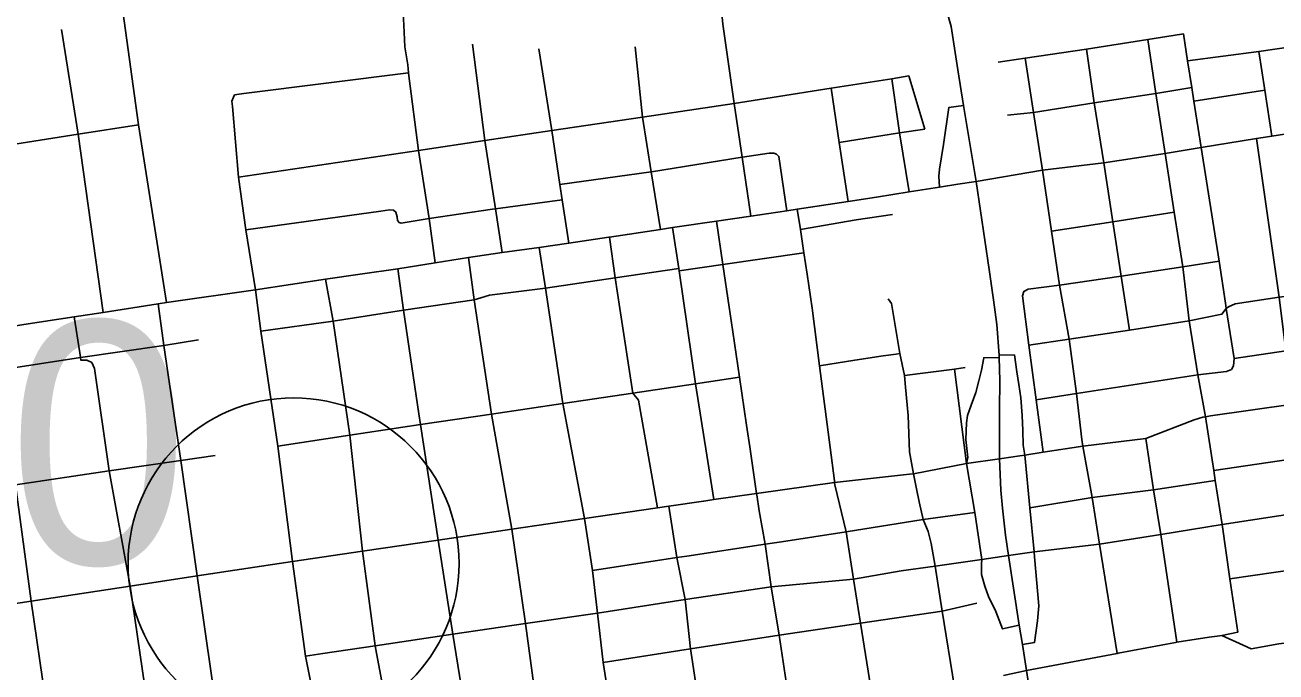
# Model space of a CAD drawing. Extents: x 1659811 to 1934326, y 644115 to 934867.
# Drawn here: x 1818761 to 1824430, y 712074 to 715005 of the extents above; entities that cross this region are included whole.
import ezdxf

# ---------------------------------------------------------------- set-up
doc = ezdxf.new("R2010")
doc.units = 0
for name, color, linetype in [('Default', 7, 'Continuous'), ('GM_X_City_Street', 7, 'Continuous'), ('GM_X_Interchange_Ramps', 7, 'Continuous'), ('GM_X_State_Route', 7, 'Continuous'), ('GM_X_US_Route', 7, 'Continuous')]:
    doc.layers.add(name, color=color, linetype=linetype)

msp = doc.modelspace()

# ---------------------------------------------------------------- linework, layer by layer
at = {"layer": 'Default'}
msp.add_circle((1819978.3, 712566), 750, dxfattribs=at)
at = {"layer": 'GM_X_City_Street'}
for points in [[(1820479.2, 714972.6), (1820477, 715032.6), (1820484.4, 715189.7), (1820504.7, 715446.1)], [(1819402.8, 713748.6), (1819276, 714552.7), (1819204.1, 715068.6), (1819201.3, 715171.1)], [(1822050.9, 714139.4), (1822010.7, 714406.1), (1821975.3, 714649.1), (1821922.8, 715009.3), (1821911.7, 715135)], [(1819115.8, 713702.7), (1819002.6, 714510), (1818925.8, 714984.6)], [(1820619.4, 713928), (1820592.1, 714128.5), (1820544.4, 714437.2), (1820501, 714775.2), (1820499.7, 714788), (1820496.2, 714825.4), (1820481.7, 714906), (1820479.2, 714972.6)], [(1823171.8, 714836.2), (1823293.5, 714854.8), (1823571.5, 714896.4), (1823849.6, 714940.2), (1823964.8, 714957.7), (1824010.6, 714965)], [(1823927.7, 714423.8), (1823886.1, 714694.6), (1823849.6, 714940.2)], [(1824090.7, 714450.4), (1824058, 714660.6), (1824048.4, 714721.4), (1824029.2, 714843), (1824010.6, 714965)], [(1824029.2, 714843), (1824351.8, 714885), (1824632.4, 714926.6), (1824647.6, 714922.5)], [(1820923, 713975.2), (1820892.7, 714172.7), (1820845.6, 714482.2), (1820789.2, 714918.5)], [(1821225.8, 714017), (1821195.1, 714213.9), (1821185, 714282.1), (1821148.5, 714527), (1821089.5, 714897.1)], [(1821640.4, 714079.2), (1821598.9, 714340.6), (1821560, 714587), (1821526.9, 714906.3)], [(1823650.4, 714381.2), (1823606, 714652.1), (1823571.5, 714896.4)], [(1824411.3, 714501.6), (1824379, 714709.4), (1824351.8, 714885)], [(1823372.3, 714347.6), (1823331.6, 714608.5), (1823293.5, 714854.8)], [(1819706.4, 714678.4), (1819710.7, 714688.3), (1819753, 714695.3), (1820499.7, 714788)], [(1819728.8, 714315.6), (1820544.4, 714437.2), (1820845.6, 714482.2), (1821148.5, 714527), (1821560, 714587), (1821975.3, 714649.1), (1822147.6, 714676.4), (1822413.7, 714718.5), (1822688.7, 714762), (1822766.8, 714775.1)], [(1822768.1, 714249), (1822723.6, 714517.3), (1822688.7, 714762)], [(1822839.2, 714534), (1822766.8, 714775.1)], [(1822492.2, 714205.8), (1822451.2, 714473.4), (1822413.7, 714718.5)], [(1823213.2, 714597.3), (1823331.6, 714608.5), (1823606, 714652.1), (1823886.1, 714694.6), (1824048.4, 714721.4)], [(1824058, 714660.6), (1824379, 714709.4)], [(1819805, 713805.8), (1819762.2, 714077.7), (1819728.8, 714315.6), (1819701.4, 714636.4), (1819698, 714660.6), (1819706.4, 714678.4)], [(1817516.9, 714278.1), (1818269.4, 714395.6), (1818627.6, 714451.5), (1819002.6, 714510), (1819276, 714552.7)], [(1822451.2, 714473.4), (1822723.6, 714517.3), (1822839.2, 714534)], [(1824570.8, 712801.2), (1824538.5, 713045.1), (1824506.8, 713286.8), (1824475.1, 713528.5), (1824445.3, 713772.6), (1824342.2, 714490.4)], [(1822013, 714406.4), (1822133.3, 714425.1), (1822153.9, 714425), (1822167.4, 714419.3)], [(1822212.8, 714163.8), (1822177.3, 714409.8), (1822167.4, 714419.3)], [(1824184.9, 712239.4), (1824257.8, 712255), (1824221.3, 712496.3), (1824186.6, 712742.9), (1824154.8, 712941.6), (1824148, 712987.5), (1824110.9, 713230.9), (1824076.7, 713419.7), (1824036.1, 713664.3), (1824007.5, 713910.4), (1823968.6, 714156.6), (1823927.7, 714423.8)], [(1824201.2, 713745.8), (1824172.3, 713934.8), (1824090.7, 714450.4)], [(1821599.5, 714340.7), (1822010.7, 714406.1), (1822013, 714406.4)], [(1823766.8, 713623), (1823728.1, 713867.2), (1823690.7, 714114), (1823650.4, 714381.2)], [(1821185, 714282.1), (1821598.9, 714340.6), (1821599.5, 714340.7)], [(1823550.9, 713128.2), (1823525.7, 713336.4), (1823492.4, 713582.7), (1823449.9, 713827), (1823413.4, 714070.7), (1823372.3, 714347.6)], [(1820879.5, 714170.7), (1820892.7, 714172.7), (1821195.1, 714213.9)], [(1819762.2, 714077.7), (1820373.3, 714162.4), (1820413.6, 714167.4), (1820430.5, 714166.6), (1820441.9, 714157.9), (1820446.9, 714136.7), (1820448.8, 714119.8), (1820456, 714110.3), (1820466.4, 714108.1), (1820592.1, 714128.5), (1820879.5, 714170.7)], [(1822429.1, 712940.9), (1822409.7, 713091.3), (1822362, 713461.3), (1822328.4, 713721.8), (1822305.1, 713876.2), (1822290.4, 713973.3), (1822274.9, 714078.3), (1822260.8, 714171)], [(1822274.9, 714078.3), (1822528.1, 714122), (1822691.9, 714147.2)], [(1823413.4, 714070.7), (1823690.7, 714114), (1823968.6, 714156.6)], [(1821882, 712855), (1821851.6, 713056.2), (1821798.9, 713379.5), (1821725.7, 713891.3), (1821724, 713901.9), (1821696.1, 714087.3)], [(1821952.3, 713727.3), (1821924.2, 713919.6), (1821895.1, 714116.4)], [(1821456.6, 713721.3), (1821435.4, 713859.4), (1821410.5, 714044.3)], [(1821610.4, 710722.8), (1821550.3, 711034.5), (1821500, 711338.3), (1821477.4, 711488.5), (1821454.9, 711646.5), (1821381.4, 712116.6), (1821355.7, 712340.2), (1821332.4, 712533.3), (1821296, 712769.2), (1821198.6, 713290.2), (1821119.4, 713812.8), (1821090.4, 713997.4)], [(1821924.2, 713919.6), (1822290.4, 713973.3)], [(1823309.8, 713554.3), (1823492.4, 713582.7), (1823766.8, 713623), (1824036.1, 713664.3), (1824185.2, 713695.2), (1824205, 713720.9), (1824214.4, 713729.1), (1824245.3, 713742), (1824445.3, 713772.6), (1824696.7, 713805.2), (1825104.9, 713868.2), (1825542, 713928.8), (1825958.5, 713990.1)], [(1820157.2, 713664), (1820476.8, 713713.9), (1820796.8, 713760.1), (1820827, 713769.4), (1820865.8, 713781.5), (1821119.4, 713812.8), (1821435.4, 713859.4), (1821724, 713901.9), (1821725.7, 713891.3), (1821924.2, 713919.6)], [(1821276.2, 710646.8), (1821229.9, 710951.7), (1821171.8, 711258.5), (1821127.6, 711567.5), (1821029.7, 712294.6), (1820967.1, 712721), (1820875.4, 713242), (1820796.8, 713760.1), (1820770.4, 713951.2)], [(1823282.1, 713777.7), (1823288.1, 713798.1), (1823307.9, 713808.5), (1823449.9, 713827), (1823728.1, 713867.2), (1824007.5, 713910.4), (1824172.3, 713934.8)], [(1820688.7, 709992.1), (1820643.2, 710296.4), (1820614.3, 710489.7), (1820611.6, 710506.1), (1820562.8, 710802.2), (1820538.2, 711110.9), (1820509.5, 711301), (1820492.2, 711418.2), (1820350.5, 712176.4), (1820348.3, 712192.9), (1820290.5, 712621.8), (1820233.6, 713147.2), (1820157.2, 713664), (1820123.4, 713853.6)], [(1820952.9, 710578), (1820907.6, 710879.5), (1820853.3, 711183.8), (1820808.1, 711492), (1820777.8, 711694.2), (1820744.6, 711965.2), (1820700.5, 712245.5), (1820633.5, 712672.1), (1820553.5, 713195.4), (1820545.4, 713244.4), (1820476.8, 713713.9), (1820450.7, 713901.3)], [(1819805, 713805.8), (1819830.3, 713618.1), (1819906.8, 713097.4), (1819973.5, 712575.3), (1820031.9, 712145.6), (1820110.2, 711753.3), (1820170.1, 711341), (1820215.3, 711033.7), (1820248, 710731.6), (1820284, 710513.8), (1820293.7, 710450.2)], [(1819710, 711233.3), (1819715.3, 711301), (1819717, 711367), (1819704, 711450.3), (1819607.5, 712047.7), (1819541.7, 712509.8), (1819467.6, 713032.8), (1819390.3, 713553.8), (1819364.6, 713741.5)], [(1822786.9, 712971.6), (1822768.8, 713071.4), (1822763.5, 713236.9), (1822750.6, 713364.4), (1822746.1, 713416.7), (1822726.3, 713517.4), (1822688.3, 713743.7), (1822673, 713764.8)], [(1823375.6, 713069.7), (1823343.8, 713307.8), (1823309.8, 713554.3), (1823282.1, 713777.7)], [(1824240.8, 713494.2), (1824205, 713720.9), (1824201.2, 713745.8)], [(1819009, 713520.6), (1818984.3, 713683.7)], [(1821627.1, 712817.8), (1821540.9, 713306.3), (1821515.7, 713337.2), (1821456.6, 713721.3)], [(1822031, 713192.3), (1821999.3, 713409.6), (1821961.2, 713667.2), (1821952.3, 713727.3)], [(1818978.1, 711163.8), (1818964.4, 711261.1), (1818854, 711948.1), (1818788.3, 712395.4), (1818717.4, 712921.4), (1818639.6, 713441.1), (1818617.1, 713626.3)], [(1819830.3, 713618.1), (1820157.2, 713664)], [(1819390.3, 713553.8), (1819546.6, 713578.6)], [(1824240.8, 713494.2), (1824475.1, 713528.5), (1824732.8, 713565.8)], [(1817994.8, 713343.2), (1818326.5, 713393.4), (1818639.6, 713441.1), (1819012.2, 713499.6), (1819390.3, 713553.8)], [(1819342.6, 711297), (1819342, 711301.6), (1819333, 711361.9), (1819352.9, 711372.4), (1819375.9, 711408.7), (1819375.9, 711450.3), (1819303.9, 712007.6), (1819237.4, 712463.5), (1819142.8, 712985), (1819075.8, 713449), (1819063.2, 713476.8), (1819041.3, 713487.2), (1819013.8, 713487.5), (1819012.2, 713499.6), (1819009, 713520.6)], [(1822362, 713461.3), (1822521.6, 713486.3), (1822649.6, 713507.2), (1822708.6, 713514.8), (1822726.3, 713517.4)], [(1822746.1, 713416.7), (1822973.4, 713446.8), (1823022.1, 713454.3)], [(1824076.7, 713419.7), (1824206.5, 713435.2), (1824228.1, 713445), (1824237.2, 713461.4), (1824240.8, 713494.2)], [(1820233.6, 713147.2), (1820553.5, 713195.4), (1820875.4, 713242), (1821198.6, 713290.2), (1821515.7, 713337.2), (1821798.9, 713379.5), (1821999.3, 713409.6)], [(1823096.8, 712583.7), (1823065.4, 712796.4), (1823027.1, 713018.3), (1822973.4, 713446.8)], [(1823525.7, 713336.4), (1824076.7, 713419.7)], [(1823343.8, 713307.8), (1823525.7, 713336.4)], [(1822237.9, 711848.2), (1822179.3, 712241.5), (1822142.6, 712460.8), (1822115.4, 712652.9), (1822088.6, 712804.5), (1822077.4, 712876.5), (1822076.4, 712882.7), (1822045.2, 713095), (1822031, 713192.3)], [(1819906.8, 713097.4), (1820233.6, 713147.2)], [(1823630.2, 712652.6), (1823597.8, 712864.8), (1823554.8, 713096.6), (1823550.9, 713128.2)], [(1823980.3, 712209.2), (1823908, 712696.9), (1823875.2, 712899.8), (1823840, 713132)], [(1824148, 712987.5), (1824538.5, 713045.1), (1824801, 713081.3), (1825223.1, 713143.6)], [(1823334.8, 712619), (1823314.4, 712817.9), (1823291.9, 713057.1)], [(1817744.8, 712774.6), (1818071.8, 712823.8), (1818404.2, 712874.2), (1818717.4, 712921.4), (1819142.8, 712985), (1819467.6, 713032.8), (1819623.5, 713054.9)], [(1822885.2, 712553.3), (1822867.2, 712656.2), (1822853.3, 712710.4), (1822831.7, 712765.1), (1822812.7, 712845.1), (1822800.6, 712904), (1822786.9, 712971.6)], [(1822598.6, 711973.5), (1822546.8, 712295), (1822515, 712494.6), (1822482.1, 712709.4), (1822431.6, 712921.9), (1822430.1, 712933.2), (1822429.1, 712940.9)], [(1823314.4, 712817.9), (1823597.8, 712864.8), (1823875.2, 712899.8), (1824154.8, 712941.6)], [(1821782.4, 712140.5), (1821776.5, 712179.1), (1821752.8, 712402.6), (1821715.5, 712592.4), (1821678.6, 712825.3)], [(1822189.4, 712664.3), (1822482.1, 712709.4), (1822831.7, 712765.1), (1823065.4, 712796.4)], [(1821760.8, 712599.2), (1822115.4, 712652.9), (1822189.4, 712664.3)], [(1823710.9, 712158.7), (1823630.2, 712652.6)], [(1821332.4, 712533.3), (1821715.5, 712592.4), (1821760.8, 712599.2)], [(1822973.1, 712005.9), (1822917.5, 712350.5), (1822885.2, 712553.3)], [(1824221.3, 712496.3), (1824533.5, 712541.3)], [(1821381.4, 712116.6), (1821776.5, 712179.1), (1822179.3, 712241.5), (1822546.8, 712295), (1822917.5, 712350.5), (1823074.4, 712385.9)], [(1824901.7, 712272.7), (1824598.1, 712222), (1824443.6, 712201.2), (1824317.7, 712179.5), (1824281.7, 712195.7), (1824184.9, 712239.4)], [(1823714.8, 712159.4), (1823975.2, 712208.2)], [(1823975.2, 712208.2), (1823980.3, 712209.2), (1824127.6, 712231.6), (1824163.2, 712236.8), (1824184.9, 712239.4)], [(1823194.7, 712057.7), (1823300.3, 712080.5), (1823710.9, 712158.7), (1823714.8, 712159.4)], [(1822016.3, 710829.4), (1821942.7, 711125.7), (1821894.9, 711426.9), (1821843.7, 711738.5), (1821782.4, 712140.5)]]:
    msp.add_lwpolyline(points, dxfattribs=at)
at = {"layer": 'GM_X_Interchange_Ramps'}
for points in [[(1823014.6, 714639.8), (1822947.3, 714631.4), (1822923.2, 714464), (1822905.1, 714351.9), (1822902.7, 714321), (1822905.1, 714271.2)], [(1823291.9, 713057.1), (1823285.1, 713101.8), (1823283.2, 713167.7), (1823279.9, 713236.8), (1823273.3, 713316.9), (1823265.3, 713376.5), (1823256.3, 713433.6), (1823244.7, 713510.5), (1823175.4, 713510.1)], [(1823175.7, 713498.4), (1823106.2, 713497.9), (1823095.2, 713442), (1823084.2, 713392.6), (1823069.5, 713340.3), (1823049.4, 713283.5), (1823032.9, 713236.7), (1823027.1, 713203.1), (1823024.6, 713127.8), (1823033.8, 713045.4), (1823027.1, 713018.3)], [(1823282.2, 712199.5), (1823336.4, 712208.4), (1823350, 712306.4), (1823356.2, 712374.7), (1823336.1, 712595.3), (1823334.8, 712619)], [(1823096.8, 712583.7), (1823095.8, 712563.8), (1823096, 712515.6), (1823111.2, 712463.6), (1823127.2, 712416.2), (1823159.9, 712348.8), (1823190.8, 712269.1), (1823266.6, 712287.1)]]:
    msp.add_lwpolyline(points, dxfattribs=at)
at = {"layer": 'GM_X_State_Route'}
for points in [[(1823071.8, 714296), (1823014.6, 714639.8), (1822989.1, 714802), (1822958.6, 714998.6), (1822871.3, 715308.2), (1822751.5, 715642.9), (1822733.6, 715692.8)], [(1823177.8, 713039.9), (1823177.4, 713264.1), (1823179.2, 713392.7), (1823175.7, 713498.4), (1823175.4, 713510.1), (1823165.8, 713648.2), (1823149.7, 713759.9), (1823129.8, 713898.2), (1823071.8, 714296)], [(1823217.4, 712602.5), (1823203.8, 712693.7), (1823190.1, 712816.4), (1823182.8, 712898.1), (1823177.8, 713039.9)], [(1823300.3, 712080.5), (1823282.2, 712199.5), (1823266.6, 712287.1), (1823217.4, 712602.5)], [(1823808.3, 710576.3), (1823788.5, 710637.2), (1823760.2, 710739.9), (1823748.7, 710781.7), (1823675.3, 711046.1), (1823659.3, 711088.1), (1823650.1, 711112.6), (1823601.3, 711241.3), (1823581.3, 711294.1), (1823510.6, 711438.2), (1823437.1, 711583.1), (1823376, 711715.8), (1823332.4, 711866.1), (1823300.3, 712080.5)]]:
    msp.add_lwpolyline(points, dxfattribs=at)
at = {"layer": 'GM_X_US_Route'}
for points in [[(1823071.8, 714296), (1823372.3, 714347.6), (1823650.4, 714381.2), (1823927.7, 714423.8), (1824090.7, 714450.4), (1824342.2, 714490.4), (1824411.3, 714501.6), (1824593.7, 714530), (1824715.9, 714549.2), (1824803.1, 714568.6), (1825430.7, 714663.4), (1825843.5, 714725.6), (1826468.1, 714819.9), (1826478.3, 714821.4)], [(1820279.8, 713876.4), (1820450.7, 713901.3), (1820619.4, 713928), (1820770.4, 713951.2), (1820923, 713975.2), (1821090.4, 713997.4), (1821225.8, 714017), (1821407, 714043.8), (1821410.5, 714044.3), (1821640.4, 714079.2), (1821696.1, 714087.3), (1821895.1, 714116.4), (1822050.9, 714139.4), (1822212.8, 714163.8), (1822260.8, 714171), (1822492.2, 714205.8), (1822619.1, 714225.6), (1822768.1, 714249), (1822905.1, 714271.2), (1822988.5, 714283.6)], [(1822988.5, 714283.6), (1823071.8, 714296)], [(1816094.7, 713258), (1816466.3, 713312.8), (1816823.1, 713365.3), (1817210.6, 713422.4), (1817635.8, 713484.9), (1817964.5, 713530.9), (1818303.4, 713580.4), (1818382.1, 713592.9), (1818617.1, 713626.3), (1818755.5, 713649), (1818984.3, 713683.7), (1819115.8, 713702.7), (1819364.6, 713741.5), (1819402.8, 713748.6), (1819805, 713805.8), (1820123.4, 713853.6), (1820279.8, 713876.4)], [(1826607.9, 713593.4), (1826313.7, 713549.3), (1826032.1, 713507), (1825609.5, 713445.6), (1825172.7, 713387.3), (1824767, 713323), (1824506.8, 713286.8), (1824133, 713234)], [(1824133, 713234), (1824110.9, 713230.9), (1824098.8, 713229.1), (1824059.1, 713216.8), (1823840, 713132), (1823554.8, 713096.6), (1823375.6, 713069.7), (1823291.9, 713057.1), (1823259.5, 713052.2), (1823239, 713049.1)], [(1823027.1, 713018.3), (1822786.9, 712971.6), (1822770.1, 712969.8)], [(1823239, 713049.1), (1823177.8, 713039.9), (1823027.1, 713018.3)], [(1823217.4, 712602.5), (1823334.8, 712619), (1823630.2, 712652.6), (1823908, 712696.9), (1824186.6, 712742.9), (1824570.8, 712801.2), (1824837.6, 712835.2), (1825257.5, 712901.2), (1825543.8, 712941.7), (1826012.8, 713018.8)], [(1822770.1, 712969.8), (1822430.1, 712933.2), (1822076.4, 712882.7), (1821882, 712855), (1821837.7, 712848.7), (1821836.6, 712848.5)], [(1821836.6, 712848.5), (1821678.6, 712825.3), (1821627.1, 712817.8), (1821296, 712769.2), (1820967.1, 712721), (1820633.5, 712672.1), (1820290.5, 712621.8), (1819973.5, 712575.3)], [(1823157.1, 712593.1), (1823217.4, 712602.5)], [(1817818.7, 712248.2), (1818156, 712299.4), (1818477.6, 712348.2), (1818788.3, 712395.4), (1819237.4, 712463.5), (1819541.7, 712509.8), (1819973.5, 712575.3)], [(1819973.5, 712575.3), (1820031.9, 712145.6)], [(1820031.9, 712145.6), (1820111, 712157.4), (1820348.3, 712192.9), (1820700.5, 712245.5), (1821029.7, 712294.6), (1821355.7, 712340.2), (1821752.8, 712402.6), (1822142.6, 712460.8), (1822515, 712494.6), (1822732.1, 712532.3), (1822885.2, 712553.3), (1823096.8, 712583.7), (1823157.1, 712593.1)]]:
    msp.add_lwpolyline(points, dxfattribs=at)

# ---------------------------------------------------------------- texts
at = {"layer": 'Default'}
msp.add_text('0.00', height=1100, dxfattribs=at).set_placement((1816639.4, 712563.8))

doc.saveas('drawing.dxf')
